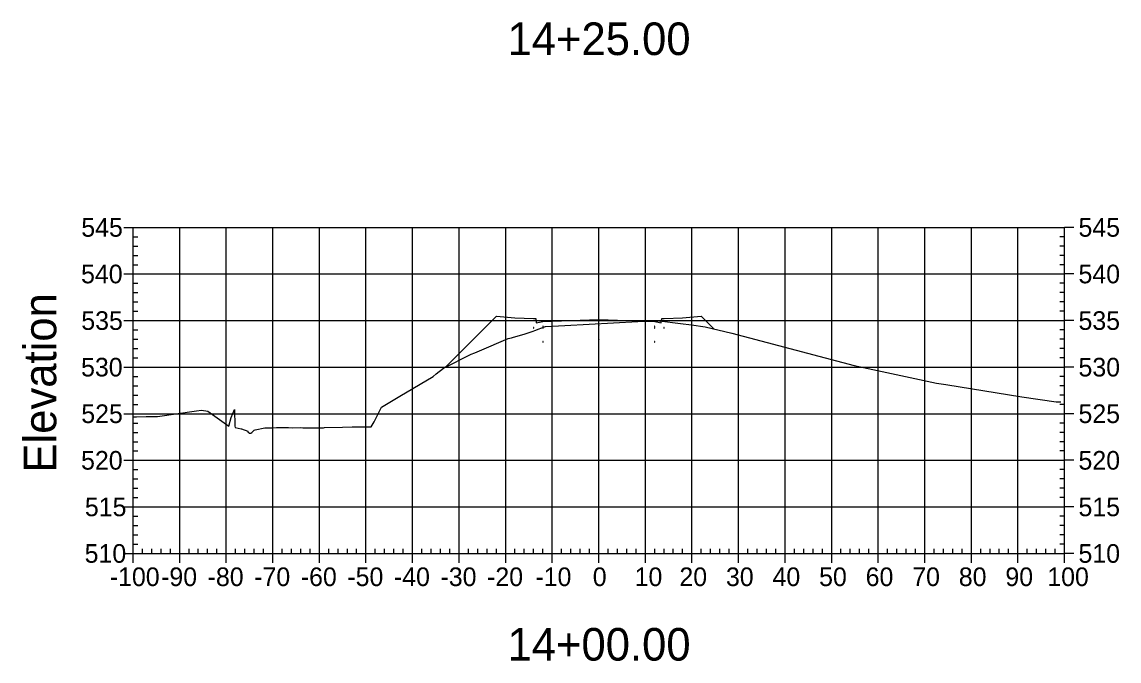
# Model space of a CAD drawing. Extents: x 708103 to 717568, y 374476 to 378707.
# Drawn here: x 717057.6 to 717293.2, y 377025 to 377162.2 of the extents above; entities that cross this region are included whole.
import ezdxf

# ---------------------------------------------------------------- set-up
doc = ezdxf.new("R2010")
doc.units = 0
for name, color, linetype in [('1', 7, 'Continuous'), ('14', 7, 'Continuous'), ('22', 7, 'Continuous'), ('57', 7, 'Continuous'), ('60', 7, 'Continuous'), ('Existing', 7, 'Continuous')]:
    doc.layers.add(name, color=color, linetype=linetype)

msp = doc.modelspace()

# ---------------------------------------------------------------- linework, layer by layer
for points in [[(717167.45, 377096.45), (717167.55, 377096.45), (717167.55, 377096.55), (717167.45, 377096.55)], [(717169.45, 377096.79), (717169.55, 377096.79), (717169.55, 377096.89), (717169.45, 377096.89)], [(717169.45, 377096.45), (717169.55, 377096.45), (717169.55, 377096.55), (717169.45, 377096.55)], [(717181.45, 377096.93), (717181.55, 377096.93), (717181.55, 377097.03), (717181.45, 377097.03)], [(717193.45, 377096.79), (717193.55, 377096.79), (717193.55, 377096.89), (717193.45, 377096.89)], [(717193.45, 377096.45), (717193.55, 377096.45), (717193.55, 377096.55), (717193.45, 377096.55)], [(717195.45, 377096.45), (717195.55, 377096.45), (717195.55, 377096.55), (717195.45, 377096.55)], [(717169.45, 377093.45), (717169.55, 377093.45), (717169.55, 377093.55), (717169.45, 377093.55)], [(717181.45, 377093.93), (717181.55, 377093.93), (717181.55, 377094.03), (717181.45, 377094.03)], [(717193.45, 377093.45), (717193.55, 377093.45), (717193.55, 377093.55), (717193.45, 377093.55)]]:
    msp.add_lwpolyline(points, close=True)
at = {"layer": '14'}
for points in [[(717206.2, 377096.28), (717206.2, 377096.33), (717206.2, 377096.28), (717206.15, 377096.28), (717206.2, 377096.28), (717206.2, 377096.23), (717206.2, 377096.28), (717206.25, 377096.28)], [(717148.57, 377088.05), (717148.57, 377088.1), (717148.57, 377088.05), (717148.52, 377088.05), (717148.57, 377088.05), (717148.57, 377088), (717148.57, 377088.05), (717148.62, 377088.05)]]:
    msp.add_lwpolyline(points, dxfattribs=at)
at = {"layer": '22'}
msp.add_lwpolyline([(717148.57, 377088.05), (717159.5, 377098.98), (717163.5, 377098.66), (717167.5, 377098.5), (717168, 377098.5), (717168.08, 377097.59), (717169.5, 377097.84), (717181.5, 377098.32), (717193.5, 377097.84), (717194.91, 377097.59), (717195, 377098.5), (717195.5, 377098.5), (717199.5, 377098.66), (717203.5, 377098.98), (717206.2, 377096.28)], dxfattribs=at)
at = {"layer": '57'}
for p, q in [((717079.5, 377118.07), (717081.5, 377118.07)), ((717081.5, 377118.07), (717281.5, 377118.07)), ((717081.5, 377048.07), (717081.5, 377118.07)), ((717081.5, 377048.07), (717081.5, 377118.07)), ((717091.5, 377048.07), (717091.5, 377118.07)), ((717101.5, 377048.07), (717101.5, 377118.07)), ((717111.5, 377048.07), (717111.5, 377118.07)), ((717121.5, 377048.07), (717121.5, 377118.07)), ((717131.5, 377048.07), (717131.5, 377118.07)), ((717141.5, 377048.07), (717141.5, 377118.07)), ((717151.5, 377048.07), (717151.5, 377118.07)), ((717161.5, 377048.07), (717161.5, 377118.07)), ((717171.5, 377048.07), (717171.5, 377118.07)), ((717181.5, 377048.07), (717181.5, 377118.07)), ((717191.5, 377048.07), (717191.5, 377118.07)), ((717201.5, 377048.07), (717201.5, 377118.07)), ((717211.5, 377048.07), (717211.5, 377118.07)), ((717221.5, 377048.07), (717221.5, 377118.07)), ((717231.5, 377048.07), (717231.5, 377118.07)), ((717241.5, 377048.07), (717241.5, 377118.07)), ((717251.5, 377048.07), (717251.5, 377118.07)), ((717261.5, 377048.07), (717261.5, 377118.07)), ((717271.5, 377048.07), (717271.5, 377118.07)), ((717281.5, 377048.07), (717281.5, 377118.07)), ((717281.5, 377048.07), (717281.5, 377118.07)), ((717283.5, 377118.07), (717281.5, 377118.07)), ((717081.5, 377116.07), (717082.5, 377116.07)), ((717281.5, 377116.07), (717280.5, 377116.07)), ((717081.5, 377114.07), (717082.5, 377114.07)), ((717281.5, 377114.07), (717280.5, 377114.07)), ((717081.5, 377112.07), (717082.5, 377112.07)), ((717281.5, 377112.07), (717280.5, 377112.07)), ((717081.5, 377110.07), (717082.5, 377110.07)), ((717281.5, 377110.07), (717280.5, 377110.07)), ((717079.5, 377108.07), (717081.5, 377108.07)), ((717081.5, 377108.07), (717281.5, 377108.07)), ((717081.5, 377106.07), (717082.5, 377106.07)), ((717281.5, 377106.07), (717280.5, 377106.07)), ((717283.5, 377108.07), (717281.5, 377108.07)), ((717081.5, 377104.07), (717082.5, 377104.07)), ((717281.5, 377104.07), (717280.5, 377104.07)), ((717081.5, 377102.07), (717082.5, 377102.07)), ((717281.5, 377102.07), (717280.5, 377102.07)), ((717081.5, 377100.07), (717082.5, 377100.07)), ((717281.5, 377100.07), (717280.5, 377100.07)), ((717079.5, 377098.07), (717081.5, 377098.07)), ((717081.5, 377098.07), (717281.5, 377098.07)), ((717283.5, 377098.07), (717281.5, 377098.07)), ((717081.5, 377096.07), (717082.5, 377096.07)), ((717281.5, 377096.07), (717280.5, 377096.07)), ((717081.5, 377094.07), (717082.5, 377094.07)), ((717081.5, 377092.07), (717082.5, 377092.07)), ((717281.5, 377094.07), (717280.5, 377094.07)), ((717281.5, 377092.07), (717280.5, 377092.07)), ((717081.5, 377090.07), (717082.5, 377090.07)), ((717281.5, 377090.07), (717280.5, 377090.07)), ((717079.5, 377088.07), (717081.5, 377088.07)), ((717081.5, 377088.07), (717281.5, 377088.07)), ((717283.5, 377088.07), (717281.5, 377088.07)), ((717081.5, 377086.07), (717082.5, 377086.07)), ((717281.5, 377086.07), (717280.5, 377086.07)), ((717081.5, 377084.07), (717082.5, 377084.07)), ((717281.5, 377084.07), (717280.5, 377084.07)), ((717081.5, 377082.07), (717082.5, 377082.07)), ((717081.5, 377080.07), (717082.5, 377080.07)), ((717281.5, 377082.07), (717280.5, 377082.07)), ((717281.5, 377080.07), (717280.5, 377080.07)), ((717079.5, 377078.07), (717081.5, 377078.07)), ((717081.5, 377078.07), (717281.5, 377078.07)), ((717283.5, 377078.07), (717281.5, 377078.07)), ((717081.5, 377076.07), (717082.5, 377076.07)), ((717281.5, 377076.07), (717280.5, 377076.07)), ((717081.5, 377074.07), (717082.5, 377074.07)), ((717281.5, 377074.07), (717280.5, 377074.07)), ((717081.5, 377072.07), (717082.5, 377072.07)), ((717281.5, 377072.07), (717280.5, 377072.07)), ((717081.5, 377070.07), (717082.5, 377070.07)), ((717281.5, 377070.07), (717280.5, 377070.07)), ((717079.5, 377068.07), (717081.5, 377068.07)), ((717081.5, 377068.07), (717281.5, 377068.07)), ((717081.5, 377066.07), (717082.5, 377066.07)), ((717281.5, 377066.07), (717280.5, 377066.07)), ((717283.5, 377068.07), (717281.5, 377068.07)), ((717081.5, 377064.07), (717082.5, 377064.07)), ((717281.5, 377064.07), (717280.5, 377064.07)), ((717081.5, 377062.07), (717082.5, 377062.07)), ((717281.5, 377062.07), (717280.5, 377062.07)), ((717081.5, 377060.07), (717082.5, 377060.07)), ((717281.5, 377060.07), (717280.5, 377060.07)), ((717079.5, 377058.07), (717081.5, 377058.07)), ((717081.5, 377058.07), (717281.5, 377058.07)), ((717283.5, 377058.07), (717281.5, 377058.07)), ((717081.5, 377056.07), (717082.5, 377056.07)), ((717081.5, 377054.07), (717082.5, 377054.07)), ((717281.5, 377056.07), (717280.5, 377056.07)), ((717281.5, 377054.07), (717280.5, 377054.07)), ((717081.5, 377052.07), (717082.5, 377052.07)), ((717281.5, 377052.07), (717280.5, 377052.07)), ((717081.5, 377050.07), (717082.5, 377050.07)), ((717281.5, 377050.07), (717280.5, 377050.07)), ((717079.5, 377048.07), (717081.5, 377048.07)), ((717081.5, 377048.07), (717281.5, 377048.07)), ((717081.5, 377048.07), (717281.5, 377048.07)), ((717081.5, 377046.07), (717081.5, 377048.07)), ((717083.5, 377048.07), (717083.5, 377049.07)), ((717085.5, 377048.07), (717085.5, 377049.07)), ((717087.5, 377048.07), (717087.5, 377049.07)), ((717089.5, 377048.07), (717089.5, 377049.07)), ((717091.5, 377046.07), (717091.5, 377048.07)), ((717093.5, 377048.07), (717093.5, 377049.07)), ((717095.5, 377048.07), (717095.5, 377049.07)), ((717097.5, 377048.07), (717097.5, 377049.07)), ((717099.5, 377048.07), (717099.5, 377049.07)), ((717101.5, 377046.07), (717101.5, 377048.07)), ((717103.5, 377048.07), (717103.5, 377049.07)), ((717105.5, 377048.07), (717105.5, 377049.07)), ((717107.5, 377048.07), (717107.5, 377049.07)), ((717109.5, 377048.07), (717109.5, 377049.07)), ((717111.5, 377046.07), (717111.5, 377048.07)), ((717113.5, 377048.07), (717113.5, 377049.07)), ((717115.5, 377048.07), (717115.5, 377049.07)), ((717117.5, 377048.07), (717117.5, 377049.07)), ((717119.5, 377048.07), (717119.5, 377049.07)), ((717121.5, 377046.07), (717121.5, 377048.07)), ((717123.5, 377048.07), (717123.5, 377049.07)), ((717125.5, 377048.07), (717125.5, 377049.07)), ((717127.5, 377048.07), (717127.5, 377049.07)), ((717129.5, 377048.07), (717129.5, 377049.07)), ((717131.5, 377046.07), (717131.5, 377048.07)), ((717133.5, 377048.07), (717133.5, 377049.07)), ((717135.5, 377048.07), (717135.5, 377049.07)), ((717137.5, 377048.07), (717137.5, 377049.07)), ((717139.5, 377048.07), (717139.5, 377049.07)), ((717141.5, 377046.07), (717141.5, 377048.07)), ((717143.5, 377048.07), (717143.5, 377049.07)), ((717145.5, 377048.07), (717145.5, 377049.07)), ((717147.5, 377048.07), (717147.5, 377049.07)), ((717149.5, 377048.07), (717149.5, 377049.07)), ((717151.5, 377046.07), (717151.5, 377048.07)), ((717153.5, 377048.07), (717153.5, 377049.07)), ((717155.5, 377048.07), (717155.5, 377049.07)), ((717157.5, 377048.07), (717157.5, 377049.07)), ((717159.5, 377048.07), (717159.5, 377049.07)), ((717161.5, 377046.07), (717161.5, 377048.07)), ((717163.5, 377048.07), (717163.5, 377049.07)), ((717165.5, 377048.07), (717165.5, 377049.07)), ((717167.5, 377048.07), (717167.5, 377049.07)), ((717169.5, 377048.07), (717169.5, 377049.07)), ((717171.5, 377046.07), (717171.5, 377048.07)), ((717173.5, 377048.07), (717173.5, 377049.07)), ((717175.5, 377048.07), (717175.5, 377049.07)), ((717177.5, 377048.07), (717177.5, 377049.07)), ((717179.5, 377048.07), (717179.5, 377049.07)), ((717181.5, 377046.07), (717181.5, 377048.07)), ((717183.5, 377048.07), (717183.5, 377049.07)), ((717185.5, 377048.07), (717185.5, 377049.07)), ((717187.5, 377048.07), (717187.5, 377049.07)), ((717189.5, 377048.07), (717189.5, 377049.07)), ((717191.5, 377046.07), (717191.5, 377048.07)), ((717193.5, 377048.07), (717193.5, 377049.07)), ((717195.5, 377048.07), (717195.5, 377049.07)), ((717197.5, 377048.07), (717197.5, 377049.07)), ((717199.5, 377048.07), (717199.5, 377049.07)), ((717201.5, 377046.07), (717201.5, 377048.07)), ((717203.5, 377048.07), (717203.5, 377049.07)), ((717205.5, 377048.07), (717205.5, 377049.07)), ((717207.5, 377048.07), (717207.5, 377049.07)), ((717209.5, 377048.07), (717209.5, 377049.07)), ((717211.5, 377046.07), (717211.5, 377048.07)), ((717213.5, 377048.07), (717213.5, 377049.07)), ((717215.5, 377048.07), (717215.5, 377049.07)), ((717217.5, 377048.07), (717217.5, 377049.07)), ((717219.5, 377048.07), (717219.5, 377049.07)), ((717221.5, 377046.07), (717221.5, 377048.07)), ((717223.5, 377048.07), (717223.5, 377049.07)), ((717225.5, 377048.07), (717225.5, 377049.07)), ((717227.5, 377048.07), (717227.5, 377049.07)), ((717229.5, 377048.07), (717229.5, 377049.07)), ((717231.5, 377046.07), (717231.5, 377048.07)), ((717233.5, 377048.07), (717233.5, 377049.07)), ((717235.5, 377048.07), (717235.5, 377049.07)), ((717237.5, 377048.07), (717237.5, 377049.07)), ((717239.5, 377048.07), (717239.5, 377049.07)), ((717241.5, 377046.07), (717241.5, 377048.07)), ((717243.5, 377048.07), (717243.5, 377049.07)), ((717245.5, 377048.07), (717245.5, 377049.07)), ((717247.5, 377048.07), (717247.5, 377049.07)), ((717249.5, 377048.07), (717249.5, 377049.07)), ((717251.5, 377046.07), (717251.5, 377048.07)), ((717253.5, 377048.07), (717253.5, 377049.07)), ((717255.5, 377048.07), (717255.5, 377049.07)), ((717257.5, 377048.07), (717257.5, 377049.07)), ((717259.5, 377048.07), (717259.5, 377049.07)), ((717261.5, 377046.07), (717261.5, 377048.07)), ((717263.5, 377048.07), (717263.5, 377049.07)), ((717265.5, 377048.07), (717265.5, 377049.07)), ((717267.5, 377048.07), (717267.5, 377049.07)), ((717269.5, 377048.07), (717269.5, 377049.07)), ((717271.5, 377046.07), (717271.5, 377048.07)), ((717273.5, 377048.07), (717273.5, 377049.07)), ((717275.5, 377048.07), (717275.5, 377049.07)), ((717277.5, 377048.07), (717277.5, 377049.07)), ((717279.5, 377048.07), (717279.5, 377049.07)), ((717281.5, 377046.07), (717281.5, 377048.07)), ((717283.5, 377048.07), (717281.5, 377048.07))]:
    msp.add_line(p, q, dxfattribs=at)
at = {"layer": 'Existing'}
msp.add_lwpolyline([(717081.5, 377077.37), (717082.25, 377077.4), (717084.33, 377077.48), (717086.74, 377077.51), (717095.13, 377078.72), (717096.17, 377078.83), (717097.56, 377078.65), (717102.08, 377075.4), (717102.56, 377077.23), (717103.26, 377078.97), (717103.34, 377075.37), (717103.38, 377075.1), (717104.73, 377074.82), (717104.75, 377074.81), (717106.1, 377074.31), (717106.13, 377074.15), (717106.49, 377073.88), (717106.66, 377073.88), (717106.78, 377073.92), (717107.01, 377074.06), (717107.47, 377074.51), (717107.71, 377074.58), (717109.79, 377075.01), (717111.33, 377075.02), (717112.31, 377075.1), (717113.53, 377075.11), (717114.84, 377075.08), (717115.73, 377075.06), (717117.37, 377075.08), (717117.94, 377075.07), (717119.89, 377075.07), (717120.14, 377075.07), (717121.8, 377075.07), (717122.34, 377075.07), (717122.38, 377075.07), (717122.62, 377075.08), (717126.45, 377075.19), (717128.52, 377075.25), (717129.82, 377075.29), (717132.62, 377075.27), (717133.27, 377076.3), (717134.81, 377079.48), (717138.79, 377081.87), (717145.94, 377086.06), (717146.6, 377086.67), (717148.13, 377087.83), (717154.11, 377090.84), (717154.87, 377091.16), (717155.88, 377091.58), (717162.04, 377094.2), (717162.72, 377094.37), (717162.97, 377094.44), (717165.65, 377095.21), (717167.19, 377095.72), (717168.01, 377096.02), (717168.46, 377096.2), (717170.07, 377096.8), (717174.23, 377097.03), (717189.89, 377097.89), (717194.3, 377098.01), (717194.45, 377098.05), (717194.45, 377098), (717194.53, 377097.98), (717199.06, 377097.41), (717201.4, 377097.14), (717204.32, 377096.72), (717210.04, 377095.39), (717236.35, 377088.44), (717248.38, 377085.87), (717254.04, 377084.66), (717256, 377084.37), (717272.32, 377081.73), (717279.71, 377080.61), (717280.72, 377080.63)], dxfattribs=at)

# ---------------------------------------------------------------- texts
at = {"layer": '1'}
for s, p in [('14+25.00', (717161.9, 377155.07)), ('14+00.00', (717161.9, 377025.07))]:
    msp.add_text(s, height=7, dxfattribs=at).set_placement(p)
at = {"layer": '14'}
for p in [(717163.46, 377098.61), (717163.46, 377097.95), (717167.46, 377097.79), (717195.46, 377097.79), (717199.46, 377098.61), (717199.46, 377097.95)]:
    msp.add_text('+', height=0.1, dxfattribs=at).set_placement(p)
at = {"layer": '57'}
for s, p in [('545', (717070.37, 377116.07)), ('545', (717284.5, 377116.07)), ('540', (717070.32, 377106.07)), ('540', (717284.5, 377106.07)), ('535', (717070.37, 377096.07)), ('535', (717284.5, 377096.07)), ('530', (717070.32, 377086.07)), ('530', (717284.5, 377086.07)), ('525', (717070.37, 377076.07)), ('525', (717284.5, 377076.07)), ('520', (717070.32, 377066.07)), ('520', (717284.5, 377066.07)), ('515', (717071.14, 377056.07)), ('515', (717284.5, 377056.07)), ('510', (717071.09, 377046.07)), ('510', (717284.5, 377046.07)), ('-100', (717076.49, 377041.07)), ('-90', (717087.5, 377041.07)), ('-80', (717097.5, 377041.07)), ('-70', (717107.5, 377041.07)), ('-60', (717117.5, 377041.07)), ('-50', (717127.5, 377041.07)), ('-40', (717137.5, 377041.07)), ('-30', (717147.5, 377041.07)), ('-20', (717157.5, 377041.07)), ('-10', (717167.88, 377041.07)), ('0', (717180.2, 377041.07)), ('10', (717189.19, 377041.07)), ('20', (717198.8, 377041.07)), ('30', (717208.8, 377041.07)), ('40', (717218.8, 377041.07)), ('50', (717228.8, 377041.07)), ('60', (717238.8, 377041.07)), ('70', (717248.8, 377041.07)), ('80', (717258.8, 377041.07)), ('90', (717268.8, 377041.07)), ('100', (717277.8, 377041.07))]:
    msp.add_text(s, height=4, dxfattribs=at).set_placement(p)
at = {"layer": '60'}
msp.add_text('Elevation', height=7, rotation=90, dxfattribs=at).set_placement((717065, 377065.44))

doc.saveas('drawing.dxf')
